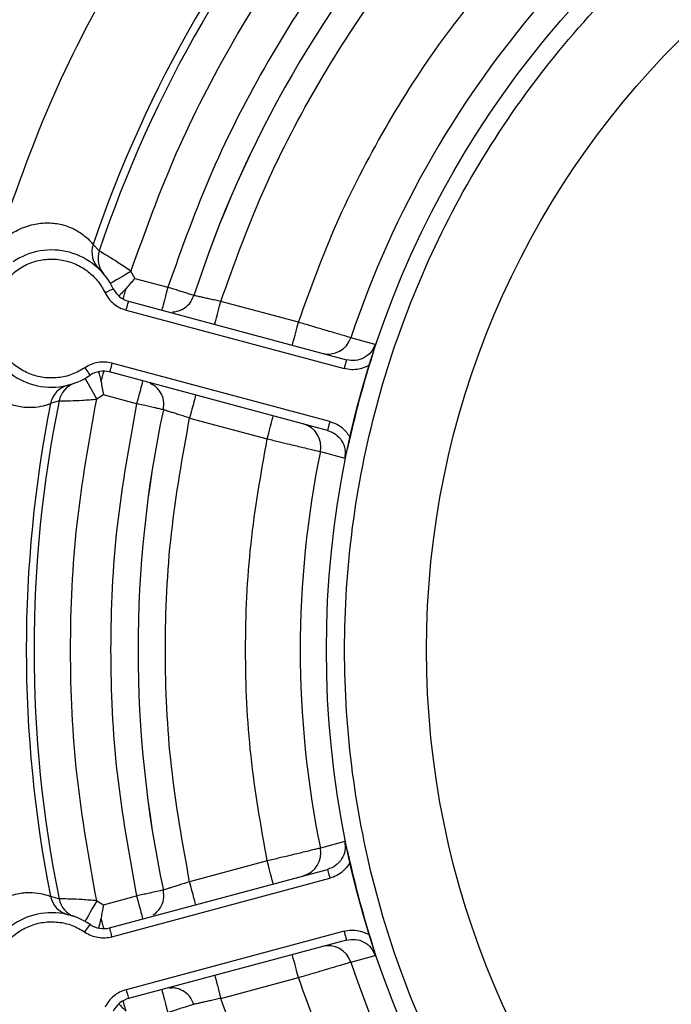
# Model space of a CAD drawing. Header units: inches. Extents: x 170 to 288, y 234 to 248.
# Tile 461 of 480: x 260.269 to 260.3158, y 244.639 to 244.7097. Entities that reach past the tile are written whole.
import ezdxf

# ---------------------------------------------------------------- set-up
doc = ezdxf.new("R2010")
doc.units = ezdxf.units.IN
doc.header["$LTSCALE"] = 0.25
doc.header["$MEASUREMENT"] = 0
doc.layers.add('ANNOTATIONS', color=1, linetype='Continuous')
doc.layers.add('STANDARD Z GUIDE MOTOR RH', color=7, linetype='Continuous')
doc.styles.add('ARIAL', font='arial.ttf', dxfattribs={"height": 0.09375})
doc.dimstyles.new('STANDARD$0', dxfattribs={"dimtxt": 0.09375, "dimasz": 0.09375, "dimexe": 0.03125, "dimexo": 0.046875, "dimgap": 0.09, "dimtad": 0, "dimtih": 1, "dimtoh": 1, "dimdec": 4, "dimzin": 0, "dimdsep": 46, "dimtxsty": 'ARIAL', "dimcen": 0.09, "dimadec": 0, "dimazin": 0, "dimtfac": 1, "dimtdec": 4, "dimtofl": 0, "dimtmove": 0, "dimatfit": 1, "dimfxl": 1, "dimtolj": 1, "dimtzin": 0, "dimarcsym": 0})

# ---------------------------------------------------------------- blocks, each defined once
blk = doc.blocks.new('*D54')
at = {"layer": 'ANNOTATIONS', "color": 0, "lineweight": -2, "transparency": 16777216}
for p, q in [((260.8643552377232, 245.1923245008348), (261.4626251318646, 245.1923245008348)), ((261.4313751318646, 245.0985745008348), (261.4313751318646, 244.8065568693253)), ((261.4313751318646, 244.2375278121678), (261.4313751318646, 244.5295454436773)), ((259.7476886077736, 244.1437778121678), (261.4626251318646, 244.1437778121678))]:
    blk.add_line(p, q, dxfattribs=at)
at = {"layer": 'ANNOTATIONS', "color": 0, "transparency": 16777216}
for points in [[(261.4157501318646, 245.0985745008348), (261.4470001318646, 245.0985745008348), (261.4313751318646, 245.1923245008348)], [(261.4157501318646, 244.2375278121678), (261.4470001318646, 244.2375278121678), (261.4313751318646, 244.1437778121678)]]:
    blk.add_solid(points, dxfattribs=at)
at = {"layer": 'defpoints', "color": 0, "transparency": 16777216}
for p in [(260.8174802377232, 245.1923245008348), (261.4313751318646, 245.1923245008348), (259.7008136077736, 244.1437778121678)]:
    blk.add_point(p, dxfattribs=at)
at = {"layer": 'ANNOTATIONS', "color": 0, "transparency": 16777216, "insert": (261.4313751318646, 244.6680511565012), "char_height": 0.09375, "attachment_point": 5, "style": 'ARIAL'}
blk.add_mtext('\\A1;HEADROOM', dxfattribs=at)

msp = doc.modelspace()

# ---------------------------------------------------------------- linework, layer by layer
at = {"layer": 'STANDARD Z GUIDE MOTOR RH'}
for p, q in [((260.2742393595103, 244.6935404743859), (260.2746736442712, 244.6930724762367)), ((260.2745049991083, 244.6919303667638), (260.2744521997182, 244.6920203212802)), ((260.2745032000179, 244.691924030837), (260.2745045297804, 244.6919287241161)), ((260.2769516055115, 244.6916077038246), (260.277221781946, 244.6911052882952)), ((260.277221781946, 244.6911052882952), (260.2796028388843, 244.6904672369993)), ((260.2767802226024, 244.6894573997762), (260.2924254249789, 244.6852652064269)), ((260.2889779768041, 244.6879552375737), (260.2834074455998, 244.689447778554)), ((260.2766104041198, 244.6888235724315), (260.2922556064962, 244.6846314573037)), ((260.2944960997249, 244.6863689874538), (260.2927408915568, 244.686841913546)), ((260.2912366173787, 244.6808285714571), (260.2755914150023, 244.685020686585)), ((260.2910667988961, 244.6801947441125), (260.2754215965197, 244.6843868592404)), ((260.2736608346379, 244.6839273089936), (260.2744948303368, 244.6824389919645)), ((260.27212394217, 244.6833313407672), (260.2722146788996, 244.6833828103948)), ((260.2722150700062, 244.6833844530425), (260.2722162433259, 244.6833891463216)), ((260.2717897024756, 244.6823094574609), (260.2711795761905, 244.682121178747)), ((260.2749800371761, 244.6827389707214), (260.2744948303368, 244.6824389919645)), ((260.2773610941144, 244.6821009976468), (260.2749800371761, 244.6827389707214)), ((260.2811657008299, 244.6810815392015), (260.2867362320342, 244.6795889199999)), ((260.2905516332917, 244.6786715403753), (260.2923081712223, 244.6782036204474)), ((260.2923081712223, 244.650685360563), (260.2905516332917, 244.6502173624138)), ((260.2867362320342, 244.6493000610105), (260.2811657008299, 244.6478074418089)), ((260.2754215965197, 244.6445020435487), (260.2910667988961, 244.6486942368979)), ((260.2755914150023, 244.6438682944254), (260.2912366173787, 244.6480604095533)), ((260.2711795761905, 244.6467677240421), (260.2717897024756, 244.6465795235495)), ((260.2749800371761, 244.646150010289), (260.2773610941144, 244.6467879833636)), ((260.2744948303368, 244.6464499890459), (260.2749800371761, 244.646150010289)), ((260.2722146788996, 244.6455061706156), (260.27212394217, 244.6455576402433)), ((260.2722163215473, 244.6454997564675), (260.2722151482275, 244.6455044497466)), ((260.2922556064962, 244.6442575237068), (260.2766104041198, 244.6400654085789)), ((260.2924254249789, 244.6436236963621), (260.2767802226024, 244.6394315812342)), ((260.2927408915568, 244.6420469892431), (260.2944960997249, 244.6425199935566)), ((260.2834074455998, 244.6394411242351), (260.2889779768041, 244.6409337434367))]:
    msp.add_line(p, q, dxfattribs=at)
at = {"layer": 'STANDARD Z GUIDE MOTOR RH', "flags": 128}
for points in [[(260.2769516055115, 244.6916077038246), (260.2766654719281, 244.6914375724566), (260.2763904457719, 244.6912740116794), (260.2761369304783, 244.6911232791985), (260.2759147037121, 244.6909911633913), (260.2757322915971, 244.6908826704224), (260.2755968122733, 244.6908021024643), (260.2755133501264, 244.6907525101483), (260.2754851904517, 244.6907357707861)], [(260.2750951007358, 244.6900770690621), (260.2752103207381, 244.690132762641), (260.2753211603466, 244.6901863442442), (260.2754233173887, 244.6902357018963), (260.2755128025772, 244.6902790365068), (260.2755862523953, 244.6903145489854), (260.2756408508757, 244.6903409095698), (260.2756744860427, 244.6903571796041), (260.2756858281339, 244.6903626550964)], [(260.2763947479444, 244.6896130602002), (260.2764074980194, 244.6896605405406), (260.2764243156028, 244.6897232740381), (260.2764450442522, 244.6898007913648), (260.276469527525, 244.6898921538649), (260.276497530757, 244.6899966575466), (260.2765287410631, 244.6901130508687), (260.2765628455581, 244.6902403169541), (260.2765995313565, 244.6903772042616)], [(260.2796028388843, 244.6904672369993), (260.2795166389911, 244.6901457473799), (260.2794338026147, 244.6898366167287), (260.2793575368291, 244.6895517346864), (260.2792905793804, 244.6893020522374), (260.2792356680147, 244.6890971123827), (260.2791948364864, 244.6889448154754), (260.2791697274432, 244.6888510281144), (260.2791612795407, 244.6888193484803)], [(260.2766104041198, 244.6888235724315), (260.2766434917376, 244.6889472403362), (260.2766754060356, 244.6890661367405), (260.27670473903, 244.6891756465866), (260.2767304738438, 244.6892717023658), (260.2767515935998, 244.689350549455), (260.2767673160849, 244.6894091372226), (260.2767769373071, 244.6894451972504), (260.2767802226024, 244.6894573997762)], [(260.2829658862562, 244.687799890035), (260.28297441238, 244.687831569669), (260.2829995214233, 244.68792535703), (260.2830403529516, 244.6880776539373), (260.2830952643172, 244.6882825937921), (260.2831621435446, 244.688532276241), (260.2832384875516, 244.6888171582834), (260.283321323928, 244.6891262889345), (260.2834074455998, 244.689447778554)], [(260.2885364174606, 244.6863072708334), (260.288544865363, 244.6863389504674), (260.2885699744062, 244.6864327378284), (260.2886108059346, 244.6865850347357), (260.2886657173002, 244.6867899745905), (260.2887325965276, 244.6870396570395), (260.2888089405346, 244.6873246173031), (260.288891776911, 244.6876337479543), (260.2889779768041, 244.6879552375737)], [(260.2755914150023, 244.685020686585), (260.2755582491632, 244.6848970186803), (260.2755264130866, 244.684778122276), (260.2754970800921, 244.6846685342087), (260.2754713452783, 244.6845725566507), (260.2754502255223, 244.6844937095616), (260.2754345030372, 244.6844351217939), (260.275424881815, 244.6843990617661), (260.2754215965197, 244.6843868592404)], [(260.2924254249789, 244.6852652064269), (260.2924222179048, 244.6852530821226), (260.2924125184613, 244.6852170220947), (260.2923967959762, 244.6851584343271), (260.2923756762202, 244.6850795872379), (260.2923499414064, 244.6849835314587), (260.292320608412, 244.6848739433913), (260.2922887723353, 244.684755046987), (260.2922556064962, 244.6846314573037)], [(260.2736523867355, 244.6846927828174), (260.2737243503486, 244.6845869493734), (260.2737934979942, 244.6844851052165), (260.2738572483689, 244.6843912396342), (260.2739131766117, 244.6843090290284), (260.2739590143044, 244.6842415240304), (260.2739931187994, 244.6841913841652), (260.2740140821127, 244.6841604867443), (260.2740212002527, 244.684150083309)], [(260.2748051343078, 244.6836805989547), (260.2748418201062, 244.6838174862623), (260.2748759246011, 244.6839447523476), (260.2749071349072, 244.684061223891), (260.2749351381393, 244.6841656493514), (260.274959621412, 244.6842570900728), (260.2749803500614, 244.6843345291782), (260.2749971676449, 244.684397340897), (260.2750099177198, 244.6844447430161)], [(260.2778026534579, 244.6837488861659), (260.2777941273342, 244.6837172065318), (260.2777690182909, 244.6836234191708), (260.2777281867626, 244.6834712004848), (260.277673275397, 244.6832662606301), (260.2776063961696, 244.6830164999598), (260.2775300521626, 244.6827316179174), (260.2774472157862, 244.6824224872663), (260.2773610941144, 244.6821009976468)], [(260.2816072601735, 244.6827294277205), (260.2815988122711, 244.6826977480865), (260.2815737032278, 244.6826039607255), (260.2815328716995, 244.6824517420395), (260.2814779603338, 244.6822468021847), (260.2814110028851, 244.6819970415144), (260.2813347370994, 244.6817121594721), (260.281251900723, 244.6814030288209), (260.2811657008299, 244.6810815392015)], [(260.2867362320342, 244.6795889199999), (260.286822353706, 244.6799104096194), (260.2869051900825, 244.6802195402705), (260.2869815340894, 244.6805044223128), (260.2870484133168, 244.6807541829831), (260.2871033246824, 244.6809591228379), (260.2871441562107, 244.6811114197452), (260.287169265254, 244.6812051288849), (260.2871777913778, 244.6812368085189)], [(260.2912366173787, 244.6808285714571), (260.291203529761, 244.6807049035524), (260.2911716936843, 244.6805860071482), (260.2911422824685, 244.6804764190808), (260.2911165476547, 244.6803803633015), (260.2910954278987, 244.6803015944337), (260.2910797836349, 244.6802430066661), (260.2910700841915, 244.6802069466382), (260.2910667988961, 244.6801947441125)], [(260.2871777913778, 244.6476520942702), (260.287169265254, 244.6476837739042), (260.2871441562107, 244.6477775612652), (260.2871033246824, 244.6479298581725), (260.2870484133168, 244.6481347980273), (260.2869815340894, 244.6483844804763), (260.2869051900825, 244.6486694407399), (260.286822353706, 244.648978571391), (260.2867362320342, 244.6493000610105)], [(260.2910667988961, 244.6486942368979), (260.2910700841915, 244.6486820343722), (260.2910797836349, 244.6486459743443), (260.2910954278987, 244.6485873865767), (260.2911165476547, 244.6485085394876), (260.2911422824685, 244.6484124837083), (260.2911716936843, 244.6483029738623), (260.291203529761, 244.648184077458), (260.2912366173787, 244.6480604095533)], [(260.2816072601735, 244.6461595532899), (260.2815988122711, 244.6461911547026), (260.2815737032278, 244.6462849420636), (260.2815328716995, 244.6464372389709), (260.2814779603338, 244.6466421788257), (260.2814110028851, 244.646891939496), (260.2813347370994, 244.6471768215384), (260.281251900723, 244.6474859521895), (260.2811657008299, 244.6478074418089)], [(260.2773610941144, 244.6467879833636), (260.2774472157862, 244.6464664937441), (260.2775300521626, 244.646157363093), (260.2776063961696, 244.6458724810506), (260.277673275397, 244.6456227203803), (260.2777281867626, 244.6454177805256), (260.2777690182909, 244.6452654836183), (260.2777941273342, 244.6451717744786), (260.2778026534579, 244.6451400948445)], [(260.2744948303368, 244.6464499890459), (260.2743321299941, 244.6461596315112), (260.2741756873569, 244.6458804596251), (260.2740315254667, 244.6456231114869), (260.2739051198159, 244.6453975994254), (260.2738013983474, 244.6452125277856), (260.2737243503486, 244.6450750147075), (260.2736768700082, 244.6449903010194), (260.2736608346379, 244.6449616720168)], [(260.2736523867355, 244.644196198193), (260.2737243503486, 244.644302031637), (260.2737934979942, 244.6444038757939), (260.2738572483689, 244.6444976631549), (260.2739131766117, 244.6445799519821), (260.2739590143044, 244.64464745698), (260.2739931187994, 244.6446975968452), (260.2740140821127, 244.6447284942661), (260.2740212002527, 244.6447388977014)], [(260.2750099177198, 244.6444442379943), (260.2749971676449, 244.6444916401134), (260.2749803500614, 244.6445544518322), (260.274959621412, 244.6446318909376), (260.2749351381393, 244.644723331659), (260.2749071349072, 244.6448277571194), (260.2748759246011, 244.6449441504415), (260.2748418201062, 244.6450714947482), (260.2748051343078, 244.6452083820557)], [(260.2755914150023, 244.6438682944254), (260.2755582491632, 244.6439918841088), (260.2755264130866, 244.6441107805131), (260.2754970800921, 244.6442203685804), (260.2754713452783, 244.6443164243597), (260.2754502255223, 244.6443952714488), (260.2754345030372, 244.6444538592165), (260.275424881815, 244.6444899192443), (260.2754215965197, 244.6445020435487)], [(260.2922556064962, 244.6442575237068), (260.2922887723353, 244.6441338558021), (260.292320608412, 244.6440149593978), (260.2923499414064, 244.6439054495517), (260.2923756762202, 244.6438093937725), (260.2923967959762, 244.6437305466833), (260.2924125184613, 244.6436719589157), (260.2924222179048, 244.6436358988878), (260.2924254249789, 244.6436236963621)], [(260.2889779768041, 244.6409337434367), (260.288891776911, 244.6412552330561), (260.2888089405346, 244.6415643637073), (260.2887325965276, 244.6418492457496), (260.2886657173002, 244.6420990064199), (260.2886108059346, 244.6423039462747), (260.2885699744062, 244.642456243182), (260.288544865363, 244.6425499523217), (260.2885364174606, 244.6425816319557)], [(260.2829658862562, 244.6410890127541), (260.28297441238, 244.6410574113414), (260.2829995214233, 244.6409636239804), (260.2830403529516, 244.6408113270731), (260.2830952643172, 244.6406063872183), (260.2831621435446, 244.6403567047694), (260.2832384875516, 244.6400717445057), (260.283321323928, 244.6397626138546), (260.2834074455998, 244.6394411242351)], [(260.2766104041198, 244.6400654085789), (260.2766434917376, 244.6399417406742), (260.2766754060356, 244.6398228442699), (260.27670473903, 244.6397132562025), (260.2767304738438, 244.6396172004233), (260.2767515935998, 244.6395384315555), (260.2767673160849, 244.6394798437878), (260.2767769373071, 244.63944378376), (260.2767802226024, 244.6394315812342)], [(260.2791612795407, 244.6400696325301), (260.2791697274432, 244.6400379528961), (260.2791948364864, 244.639944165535), (260.2792356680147, 244.6397918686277), (260.2792905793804, 244.639586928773), (260.2793575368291, 244.639337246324), (260.2794338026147, 244.6390522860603), (260.2795166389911, 244.6387431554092), (260.2796028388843, 244.6384216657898)], [(260.2765995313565, 244.6385116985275), (260.2765628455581, 244.638648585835), (260.2765287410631, 244.6387759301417), (260.276497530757, 244.6388923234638), (260.276469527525, 244.6389967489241), (260.2764450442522, 244.6390881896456), (260.2764243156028, 244.639165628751), (260.2764074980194, 244.6392284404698), (260.2763947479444, 244.6392758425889)]]:
    msp.add_lwpolyline(points, dxfattribs=at)
at = {"layer": 'STANDARD Z GUIDE MOTOR RH'}
for radius in [0.06900244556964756, 0.06181102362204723]:
    msp.add_circle((260.3599886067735, 244.6644444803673), radius, dxfattribs=at)
for centre, radius, start, end in [((260.3599886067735, 244.6644444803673), 0.1115485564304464, 109.7499227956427, 250.2500886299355), ((260.3599886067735, 244.6644444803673), 0.1049868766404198, 136.0743588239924, 163.9256411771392), ((260.3599886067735, 244.6644444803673), 0.09055118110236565, 138.7428558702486, 161.2571441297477), ((260.3599886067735, 244.6644444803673), 0.08999005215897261, 138.5494945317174, 161.4505054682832), ((260.3599886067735, 244.6644444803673), 0.08252803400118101, 137.9482500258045, 162.0519639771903), ((260.3599886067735, 244.6644444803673), 0.08252624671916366, 137.9471520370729, 162.0528479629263), ((260.3599886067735, 244.6644444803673), 0.0708795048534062, 138.4208054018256, 161.5791945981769), ((260.2758530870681, 244.6929914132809), 0.001704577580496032, 161.2094366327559, 226.0530739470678), ((260.2712552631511, 244.6882205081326), 0.004921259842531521, 25.80338658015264, 124.1966134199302), ((260.2762887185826, 244.692528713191), 0.001704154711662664, 161.3926554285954, 220.5564679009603), ((260.277221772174, 244.6911052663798), 0.001706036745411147, 205.803386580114, 255.0000000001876), ((260.2911245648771, 244.6873762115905), 0.001702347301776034, 255.1014763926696, 341.708017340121), ((260.2712552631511, 244.6882205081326), 0.004921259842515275, 205.8033865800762, 304.1966134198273), ((260.3599886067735, 244.6644444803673), 0.06901245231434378, 162.7804080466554, 167.2195919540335), ((260.2749800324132, 244.6827389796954), 0.001706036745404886, 74.99999999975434, 124.1966134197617), ((260.2734604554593, 244.6819726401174), 0.001704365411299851, 109.4469576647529, 168.602160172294), ((260.2728516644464, 244.6817897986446), 0.001704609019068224, 103.9495571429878, 168.7901837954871), ((260.3599886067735, 244.6644444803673), 0.09055118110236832, 168.7428558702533, 191.2571441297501), ((260.3599886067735, 244.6644444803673), 0.0899900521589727, 168.5494945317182, 191.4505054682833), ((260.3599886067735, 244.6644444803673), 0.08252803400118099, 167.9465202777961, 192.0530500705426), ((260.3599886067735, 244.6644444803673), 0.08252624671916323, 167.9471520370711, 192.0528479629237), ((260.2888845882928, 244.6790169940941), 0.001702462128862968, 348.2925752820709, 74.89426520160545), ((260.3599886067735, 244.6644444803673), 0.07087950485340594, 168.4208054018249, 191.5791945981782), ((260.2888847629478, 244.6498718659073), 0.001702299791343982, 285.1011208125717, 11.71002773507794), ((260.3599886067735, 244.6644444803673), 0.06901245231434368, 192.7804080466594, 197.2195919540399), ((260.2728517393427, 244.6470991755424), 0.001704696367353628, 191.2116807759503, 256.0485782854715), ((260.2734601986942, 244.6469161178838), 0.001704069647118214, 191.3921955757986, 250.5586865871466), ((260.2712552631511, 244.6406684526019), 0.004921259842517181, 55.80338658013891, 154.1966134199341), ((260.2749800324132, 244.6461499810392), 0.001706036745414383, 235.8033865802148, 285.0000000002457), ((260.2911245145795, 244.6415127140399), 0.001702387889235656, 18.29072144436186, 104.8964084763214), ((260.3599886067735, 244.6644444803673), 0.0708795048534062, 198.4208054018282, 221.5791945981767), ((260.277221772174, 244.6377836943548), 0.001706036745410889, 104.9999999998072, 154.1966134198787)]:
    msp.add_arc(centre, radius, start, end, dxfattribs=at)
for points, knots in [([(260.2494247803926, 244.6729746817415), (260.2497941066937, 244.6764926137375), (260.2505329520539, 244.6835303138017), (260.2529134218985, 244.6938902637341), (260.256201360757, 244.7039861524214), (260.2604567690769, 244.7137193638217), (260.2656178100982, 244.7230022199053), (260.2716440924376, 244.7317487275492), (260.2784767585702, 244.7398809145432), (260.2860560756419, 244.7473214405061), (260.2943101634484, 244.7540083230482), (260.3031706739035, 244.7598586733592), (260.3125267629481, 244.764904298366), (260.319115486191, 244.7674851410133), (260.3224089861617, 244.7687752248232)], [0, 0, 0, 0, 0.08332086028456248, 0.1666852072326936, 0.2500002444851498, 0.3333199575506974, 0.4166849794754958, 0.5000003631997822, 0.5833196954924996, 0.666685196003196, 0.7500001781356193, 0.8333199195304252, 0.9166817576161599, 1, 1, 1, 1]), ([(260.2839600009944, 244.734348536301), (260.2814858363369, 244.7314816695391), (260.2765375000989, 244.7257479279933), (260.270389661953, 244.7161744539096), (260.2651727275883, 244.7060635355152), (260.2626813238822, 244.6989112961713), (260.2614356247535, 244.6953351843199)], [0, 0, 0, 0, 0.2499998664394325, 0.5000004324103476, 0.7500007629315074, 1, 1, 1, 1]), ([(260.3599886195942, 244.5967494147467), (260.3570357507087, 244.5968608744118), (260.3511270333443, 244.5970839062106), (260.3424172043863, 244.5988821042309), (260.3340087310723, 244.6017203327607), (260.3260436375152, 244.6056514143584), (260.318659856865, 244.6105839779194), (260.3119842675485, 244.6164404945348), (260.30612804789, 244.6231160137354), (260.3011944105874, 244.6304999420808), (260.2972679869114, 244.6384650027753), (260.2944122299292, 244.6468735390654), (260.2926798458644, 244.6555833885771), (260.2921003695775, 244.6644447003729), (260.2926798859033, 244.6733060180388), (260.2944123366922, 244.6820158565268), (260.2972681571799, 244.6904243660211), (260.301194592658, 244.6983894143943), (260.3061283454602, 244.7057732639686), (260.3119845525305, 244.7124487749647), (260.3186601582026, 244.7183052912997), (260.3260439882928, 244.7232377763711), (260.3340091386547, 244.7271686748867), (260.3424174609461, 244.7300070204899), (260.3511273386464, 244.7318050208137), (260.357035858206, 244.7320280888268), (260.3599886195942, 244.7321395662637)], [0, 0, 0, 0, 0.04165385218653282, 0.08334973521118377, 0.1249999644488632, 0.1666533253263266, 0.2083498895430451, 0.2500000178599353, 0.2916530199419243, 0.3333499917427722, 0.3750000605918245, 0.4166533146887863, 0.4583498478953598, 0.5000000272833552, 0.5416531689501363, 0.5833497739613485, 0.6250000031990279, 0.666653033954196, 0.7083499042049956, 0.7500000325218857, 0.7916530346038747, 0.833349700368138, 0.8749999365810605, 0.9166529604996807, 0.9583476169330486, 1, 1, 1, 1]), ([(260.2883283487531, 244.7299801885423), (260.2860363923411, 244.7273121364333), (260.2814524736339, 244.7219760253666), (260.2757474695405, 244.7130811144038), (260.2708967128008, 244.7036929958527), (260.2685674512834, 244.6970551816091), (260.2674028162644, 244.6937362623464)], [0, 0, 0, 0, 0.2500001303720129, 0.500000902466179, 0.7499995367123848, 1, 1, 1, 1]), ([(260.2769516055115, 244.6916077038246), (260.2779761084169, 244.6944511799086), (260.2800251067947, 244.7001381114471), (260.2842097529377, 244.7081954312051), (260.2890952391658, 244.7158481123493), (260.2929957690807, 244.7204660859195), (260.2949460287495, 244.7227750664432)], [0, 0, 0, 0, 0.2500005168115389, 0.4999992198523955, 0.7500002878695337, 0.9999999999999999, 0.9999999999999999, 0.9999999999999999, 0.9999999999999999]), ([(260.2972593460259, 244.7210491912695), (260.2953393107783, 244.7187880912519), (260.2914992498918, 244.7142659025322), (260.2866991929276, 244.7067581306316), (260.2825972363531, 244.6988473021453), (260.2806009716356, 244.6932605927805), (260.2796028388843, 244.6904672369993)], [0, 0, 0, 0, 0.2500004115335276, 0.4999995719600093, 0.7499996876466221, 1, 1, 1, 1]), ([(260.2834074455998, 244.689447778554), (260.2843534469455, 244.6920773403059), (260.2862454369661, 244.6973364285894), (260.2901137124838, 244.7047867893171), (260.2946317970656, 244.7118619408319), (260.2982402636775, 244.7161300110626), (260.3000444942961, 244.7182640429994)], [0, 0, 0, 0, 0.2500020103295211, 0.500000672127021, 0.7500007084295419, 1, 1, 1, 1]), ([(260.2889779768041, 244.6879552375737), (260.2898468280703, 244.6903453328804), (260.2915844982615, 244.6951254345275), (260.2951127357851, 244.7019004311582), (260.299215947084, 244.7083436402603), (260.3024868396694, 244.7122385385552), (260.3041224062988, 244.7141861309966)], [0, 0, 0, 0, 0.2500044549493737, 0.4999996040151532, 0.7499814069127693, 1, 1, 1, 1]), ([(260.2675045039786, 244.6937102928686), (260.2678847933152, 244.6939958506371), (260.2685959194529, 244.6945298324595), (260.2697824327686, 244.6949725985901), (260.2708971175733, 244.6951242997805), (260.2719439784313, 244.6950152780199), (260.272896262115, 244.6946653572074), (260.2736441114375, 244.6941638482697), (260.2741214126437, 244.693683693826), (260.2742012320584, 244.6935867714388), (260.2742393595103, 244.6935404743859)], [0, 0, 0, 0, 0.1297503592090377, 0.2426280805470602, 0.346244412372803, 0.4520735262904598, 0.5714798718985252, 0.7135950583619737, 0.8631925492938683, 1, 1, 1, 1]), ([(260.2769516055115, 244.6916077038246), (260.2766631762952, 244.6918058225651), (260.276086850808, 244.6922016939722), (260.2753399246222, 244.6926719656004), (260.2748043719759, 244.6929956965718), (260.2747174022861, 244.6930467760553), (260.2746736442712, 244.6930724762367)], [0, 0, 0, 0, 0.2555926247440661, 0.5107129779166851, 0.7538196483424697, 0.9999999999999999, 0.9999999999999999, 0.9999999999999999, 0.9999999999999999]), ([(260.2681100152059, 244.6911012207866), (260.2683620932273, 244.6913402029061), (260.2688662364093, 244.6918181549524), (260.2698135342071, 244.6922766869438), (260.2708327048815, 244.692507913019), (260.2718801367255, 244.6924821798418), (260.2728908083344, 244.6922060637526), (260.2738007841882, 244.691692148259), (260.2745764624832, 244.6909808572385), (260.2749222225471, 244.6903783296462), (260.2750951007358, 244.6900770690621)], [0, 0, 0, 0, 0.1250024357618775, 0.2499984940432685, 0.3750050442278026, 0.5000042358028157, 0.6249987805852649, 0.7500005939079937, 0.8750016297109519, 1, 1, 1, 1]), ([(260.277221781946, 244.6911052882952), (260.2771143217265, 244.6909764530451), (260.2769006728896, 244.6907203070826), (260.2766995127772, 244.6904911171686), (260.2765995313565, 244.6903772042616)], [0, 0, 0, 0, 0.5029759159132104, 1, 1, 1, 1]), ([(260.2750951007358, 244.6900770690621), (260.2751779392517, 244.6899290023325), (260.2753434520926, 244.6896331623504), (260.2757063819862, 244.6892731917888), (260.2761279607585, 244.6889843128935), (260.2764495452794, 244.6888771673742), (260.2766104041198, 244.6888235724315)], [0, 0, 0, 0, 0.2502566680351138, 0.5000173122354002, 0.7499051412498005, 1, 1, 1, 1]), ([(260.2765995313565, 244.6903772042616), (260.2764796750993, 244.6902498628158), (260.276271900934, 244.6900291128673), (260.2761367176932, 244.6898948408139), (260.2760795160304, 244.6898380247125)], [0, 0, 0, 0, 0.5768583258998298, 1, 1, 1, 1]), ([(260.2814779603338, 244.6898740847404), (260.2814429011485, 244.6898852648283), (260.2813707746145, 244.6899082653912), (260.280957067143, 244.6900387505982), (260.2804784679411, 244.6901908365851), (260.2800253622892, 244.6903338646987), (260.279749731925, 244.6904208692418), (260.2796028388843, 244.6904672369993)], [0, 0, 0, 0, 0.2426522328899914, 0.4992034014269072, 0.7111101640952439, 0.8460405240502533, 0.9999999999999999, 0.9999999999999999, 0.9999999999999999, 0.9999999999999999]), ([(260.27994724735, 244.6887038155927), (260.279962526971, 244.6887021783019), (260.2800994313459, 244.6886875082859), (260.2803491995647, 244.6887615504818), (260.280756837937, 244.6889223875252), (260.2812029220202, 244.6892720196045), (260.2813836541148, 244.6896676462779), (260.2814779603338, 244.6898740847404)], [0, 0, 0, 0, 0.02254620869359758, 0.2020125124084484, 0.3688044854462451, 0.6706414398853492, 1, 1, 1, 1]), ([(260.2834074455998, 244.689447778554), (260.2832776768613, 244.689476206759), (260.2830182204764, 244.6895330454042), (260.2826445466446, 244.689615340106), (260.2823020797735, 244.6896909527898), (260.2820041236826, 244.6897571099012), (260.2817626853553, 244.6898106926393), (260.281589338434, 244.6898493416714), (260.2814841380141, 244.6898726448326), (260.2814800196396, 244.6898736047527), (260.2814779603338, 244.6898740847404)], [0, 0, 0, 0, 0.1252147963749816, 0.2503513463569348, 0.3754865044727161, 0.5005059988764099, 0.625464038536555, 0.7503014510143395, 0.8751435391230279, 1, 1, 1, 1]), ([(260.2927408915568, 244.686841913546), (260.2926546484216, 244.6868675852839), (260.2924761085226, 244.6869207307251), (260.291648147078, 244.6871656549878), (260.2907126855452, 244.6874434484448), (260.2898268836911, 244.6877048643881), (260.2892749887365, 244.687867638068), (260.2889779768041, 244.6879552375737)], [0, 0, 0, 0, 0.2410698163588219, 0.4990609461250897, 0.7039620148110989, 0.8406819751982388, 1, 1, 1, 1]), ([(260.2736523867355, 244.6846927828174), (260.2733520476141, 244.6845183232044), (260.2727513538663, 244.6841693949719), (260.2717239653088, 244.6839412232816), (260.2706789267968, 244.6839510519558), (260.2696655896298, 244.6842173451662), (260.2687456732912, 244.6847188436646), (260.2679786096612, 244.6854286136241), (260.2673875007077, 244.6862993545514), (260.2671898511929, 244.6869653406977), (260.2670910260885, 244.6872983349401)], [0, 0, 0, 0, 0.1249957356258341, 0.2499979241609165, 0.3749998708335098, 0.4999982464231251, 0.6250005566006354, 0.7499994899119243, 0.8749993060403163, 1, 1, 1, 1]), ([(260.2944960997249, 244.6863689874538), (260.2944049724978, 244.6861723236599), (260.2942226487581, 244.6857788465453), (260.2936976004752, 244.6853746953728), (260.2930689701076, 244.685165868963), (260.2926399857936, 244.6852320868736), (260.2924254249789, 244.6852652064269)], [0, 0, 0, 0, 0.2496720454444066, 0.4995339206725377, 0.7496868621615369, 1, 1, 1, 1]), ([(260.2944960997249, 244.6863689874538), (260.2944126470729, 244.6860610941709), (260.2942863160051, 244.6855950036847), (260.2941244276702, 244.6850571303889), (260.2940694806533, 244.6848745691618)], [0, 0, 0, 0, 0.6605869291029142, 0.9999999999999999, 0.9999999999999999, 0.9999999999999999, 0.9999999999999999]), ([(260.2652621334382, 244.6853416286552), (260.2654486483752, 244.6849041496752), (260.2657974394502, 244.6840860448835), (260.2666048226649, 244.6831084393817), (260.267493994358, 244.6824189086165), (260.2684556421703, 244.6819918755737), (260.2694539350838, 244.6818184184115), (260.2703523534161, 244.6818790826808), (260.2710058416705, 244.6820561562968), (260.2711234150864, 244.6821001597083), (260.2711795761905, 244.682121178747)], [0, 0, 0, 0, 0.1297459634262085, 0.2426306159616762, 0.3466765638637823, 0.452087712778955, 0.5714889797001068, 0.7135993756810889, 0.8631954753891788, 1, 1, 1, 1]), ([(260.2755914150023, 244.685020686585), (260.2754251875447, 244.6850547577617), (260.2750931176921, 244.6851228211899), (260.2745834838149, 244.6850831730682), (260.2740893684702, 244.6849528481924), (260.2737980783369, 244.6847794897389), (260.2736523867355, 244.6846927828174)], [0, 0, 0, 0, 0.2502855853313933, 0.4999913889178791, 0.7499158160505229, 1, 1, 1, 1]), ([(260.2940694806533, 244.6848745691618), (260.2938249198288, 244.6847623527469), (260.2934169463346, 244.6845751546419), (260.2927829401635, 244.6845265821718), (260.2924315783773, 244.6845964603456), (260.2922556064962, 244.6846314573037)], [0, 0, 0, 0, 0.4276074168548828, 0.7133296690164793, 1, 1, 1, 1]), ([(260.2746244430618, 244.6844075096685), (260.2746532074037, 244.6843029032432), (260.2747055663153, 244.6841124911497), (260.2747742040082, 244.6838147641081), (260.2748051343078, 244.6836805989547)], [0, 0, 0, 0, 0.5493686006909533, 1, 1, 1, 1]), ([(260.2748051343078, 244.6836805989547), (260.2748347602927, 244.6835319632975), (260.2748943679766, 244.683232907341), (260.2749513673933, 244.6829042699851), (260.2749800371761, 244.6827389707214)], [0, 0, 0, 0, 0.4970162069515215, 1, 1, 1, 1]), ([(260.2792815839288, 244.6816771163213), (260.2793032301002, 244.6819032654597), (260.2793447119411, 244.6823366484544), (260.2791314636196, 244.6828613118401), (260.2788647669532, 244.6832054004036), (260.2786215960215, 244.6834352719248), (260.278422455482, 244.6835149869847), (260.2783313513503, 244.6835514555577)], [0, 0, 0, 0, 0.2959808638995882, 0.5672056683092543, 0.7188008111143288, 0.871355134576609, 0.9999999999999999, 0.9999999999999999, 0.9999999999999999, 0.9999999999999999]), ([(260.2717897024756, 244.6823094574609), (260.2718404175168, 244.6823098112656), (260.2719412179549, 244.6823105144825), (260.2725670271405, 244.6823230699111), (260.2734489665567, 244.6823569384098), (260.2741459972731, 244.6824116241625), (260.2744948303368, 244.6824389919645)], [0, 0, 0, 0, 0.2461782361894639, 0.4893000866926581, 0.7444172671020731, 1, 1, 1, 1]), ([(260.2744948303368, 244.6464499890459), (260.273960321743, 244.6494247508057), (260.2728913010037, 244.6553742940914), (260.2724868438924, 244.6644444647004), (260.2728913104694, 244.6735146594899), (260.2739603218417, 244.6794642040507), (260.2744948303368, 244.6824389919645)], [0, 0, 0, 0, 0.2499991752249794, 0.5000000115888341, 0.7499986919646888, 1, 1, 1, 1]), ([(260.2773610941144, 244.6821009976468), (260.2768288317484, 244.6791827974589), (260.2757643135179, 244.6733464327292), (260.2753613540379, 244.6644444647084), (260.2757643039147, 244.6555425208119), (260.276828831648, 244.6497061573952), (260.2773610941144, 244.6467879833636)], [0, 0, 0, 0, 0.2500015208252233, 0.4999999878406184, 0.7500006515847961, 1, 1, 1, 1]), ([(260.2792815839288, 244.6816771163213), (260.2792634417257, 244.6816812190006), (260.2792197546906, 244.6816910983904), (260.278975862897, 244.6817454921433), (260.2786340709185, 244.6818208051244), (260.2782700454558, 244.6819008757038), (260.2778348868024, 244.6819965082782), (260.277519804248, 244.6820659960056), (260.2773610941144, 244.6821009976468)], [0, 0, 0, 0, 0.1613004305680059, 0.388416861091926, 0.5267279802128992, 0.6780974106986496, 0.837854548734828, 1, 1, 1, 1]), ([(260.2811657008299, 244.6810815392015), (260.2810391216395, 244.6811218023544), (260.2807860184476, 244.6812023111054), (260.2804212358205, 244.6813178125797), (260.2800868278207, 244.6814236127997), (260.27979576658, 244.6815154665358), (260.2795599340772, 244.6815895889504), (260.2793904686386, 244.681642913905), (260.2792876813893, 244.6816752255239), (260.2792836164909, 244.6816764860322), (260.2792815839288, 244.6816771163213)], [0, 0, 0, 0, 0.1251998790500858, 0.2503451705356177, 0.3754953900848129, 0.5005104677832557, 0.6254537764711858, 0.7502968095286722, 0.8751414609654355, 1, 1, 1, 1]), ([(260.2811657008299, 244.6478074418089), (260.2806701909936, 244.6505576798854), (260.2796791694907, 244.6560581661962), (260.2793040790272, 244.6644444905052), (260.2796791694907, 244.6728308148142), (260.2806701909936, 244.678331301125), (260.2811657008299, 244.6810815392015)], [0, 0, 0, 0, 0.2499995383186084, 0.5, 0.7500004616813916, 0.9999999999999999, 0.9999999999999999, 0.9999999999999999, 0.9999999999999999]), ([(260.2912366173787, 244.6808285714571), (260.2914063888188, 244.6807708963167), (260.2917455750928, 244.6806556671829), (260.292270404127, 244.6802967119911), (260.2925302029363, 244.6799305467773), (260.2926859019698, 244.6797111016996)], [0, 0, 0, 0, 0.2864977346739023, 0.5723936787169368, 1, 1, 1, 1]), ([(260.2910667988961, 244.6801947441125), (260.2912692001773, 244.6801161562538), (260.2916738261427, 244.6799590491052), (260.292113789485, 244.6794638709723), (260.2923664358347, 244.6788513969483), (260.2923275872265, 244.6784194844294), (260.2923081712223, 244.6782036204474)], [0, 0, 0, 0, 0.2503416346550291, 0.5004648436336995, 0.750339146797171, 1, 1, 1, 1]), ([(260.2867362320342, 244.6493000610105), (260.2862936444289, 244.6518043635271), (260.2854084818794, 244.6568128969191), (260.2850763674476, 244.6644443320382), (260.285408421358, 244.6720759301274), (260.2862936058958, 244.6770844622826), (260.2867362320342, 244.6795889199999)], [0, 0, 0, 0, 0.250003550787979, 0.4999999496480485, 0.749980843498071, 1, 1, 1, 1]), ([(260.2867362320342, 244.6795889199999), (260.287037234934, 244.6795162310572), (260.2875965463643, 244.6793811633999), (260.2884944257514, 244.6791648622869), (260.2894434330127, 244.6789375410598), (260.2902829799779, 244.678735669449), (260.290464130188, 244.6786924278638), (260.2905516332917, 244.6786715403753)], [0, 0, 0, 0, 0.1593151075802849, 0.2960328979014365, 0.5009384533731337, 0.758932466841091, 1, 1, 1, 1]), ([(260.2926859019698, 244.6797111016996), (260.2926422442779, 244.6795255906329), (260.2925135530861, 244.6789787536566), (260.2923898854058, 244.6785120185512), (260.2923081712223, 244.6782036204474)], [0, 0, 0, 0, 0.339243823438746, 1, 1, 1, 1]), ([(260.3224089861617, 244.5601137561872), (260.3191153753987, 244.5614038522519), (260.3125264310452, 244.5639847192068), (260.3031704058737, 244.5690304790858), (260.2943098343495, 244.5748809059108), (260.2860557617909, 244.5815677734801), (260.2784764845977, 244.5890083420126), (260.2716438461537, 244.5971405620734), (260.265617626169, 244.6058871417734), (260.2604565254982, 244.6151699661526), (260.2562012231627, 244.6249032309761), (260.252913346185, 244.6349990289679), (260.250532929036, 244.6453589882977), (260.2497940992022, 244.6523964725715), (260.2494247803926, 244.6559142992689)], [0, 0, 0, 0, 0.083320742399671, 0.1666850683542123, 0.2499998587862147, 0.3333196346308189, 0.4166846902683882, 0.4999996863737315, 0.5833200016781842, 0.666685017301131, 0.7499997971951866, 0.8333198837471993, 0.9166816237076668, 1, 1, 1, 1]), ([(260.2923081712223, 244.650685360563), (260.2923275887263, 244.6504694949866), (260.2923664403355, 244.6500375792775), (260.2921137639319, 244.6494251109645), (260.2916738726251, 244.6489298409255), (260.291269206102, 244.6487727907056), (260.2910667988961, 244.6486942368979)], [0, 0, 0, 0, 0.2496585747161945, 0.4995305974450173, 0.7496738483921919, 1, 1, 1, 1]), ([(260.2923081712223, 244.650685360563), (260.2923898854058, 244.6503769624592), (260.2925135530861, 244.6499102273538), (260.2926422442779, 244.6493633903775), (260.2926859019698, 244.6491778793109)], [0, 0, 0, 0, 0.6607561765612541, 1, 1, 1, 1]), ([(260.2905516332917, 244.6502173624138), (260.2904641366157, 244.650196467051), (260.2902829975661, 244.6501532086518), (260.2894433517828, 244.6499514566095), (260.2884944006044, 244.6497241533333), (260.2875965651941, 244.6495076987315), (260.2870372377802, 244.6493727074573), (260.2867362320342, 244.6493000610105)], [0, 0, 0, 0, 0.2410687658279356, 0.4990700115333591, 0.7039657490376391, 0.8406872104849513, 1, 1, 1, 1]), ([(260.2926859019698, 244.6491778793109), (260.2925301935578, 244.6489584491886), (260.2922704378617, 244.648592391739), (260.2917457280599, 244.6482332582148), (260.2914065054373, 244.6481180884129), (260.2912366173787, 244.6480604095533)], [0, 0, 0, 0, 0.427602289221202, 0.7133341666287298, 1, 1, 1, 1]), ([(260.2811657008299, 244.6478074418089), (260.2810391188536, 244.6477671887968), (260.2807860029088, 244.6476866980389), (260.2804212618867, 244.6475710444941), (260.2800868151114, 244.6474653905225), (260.279795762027, 244.6473735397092), (260.2795599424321, 244.6472992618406), (260.2793904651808, 244.6472461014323), (260.2792876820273, 244.6472137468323), (260.2792836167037, 244.6472124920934), (260.2792815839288, 244.6472118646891)], [0, 0, 0, 0, 0.1251996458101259, 0.2503518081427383, 0.3754952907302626, 0.5005101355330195, 0.6254577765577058, 0.7502972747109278, 0.8751416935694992, 1, 1, 1, 1]), ([(260.2652621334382, 244.6435473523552), (260.2654486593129, 244.6439848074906), (260.2657974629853, 244.6448028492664), (260.2666037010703, 244.6457795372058), (260.2674932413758, 244.6464682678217), (260.2684543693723, 244.6468972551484), (260.2694539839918, 244.6470704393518), (260.2703523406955, 244.6470099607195), (260.2710058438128, 244.6468327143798), (260.2711234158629, 244.6467887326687), (260.2711795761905, 244.6467677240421)], [0, 0, 0, 0, 0.1297479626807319, 0.242628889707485, 0.3462509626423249, 0.4520786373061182, 0.5714817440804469, 0.7135943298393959, 0.863193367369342, 1, 1, 1, 1]), ([(260.2792815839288, 244.6472118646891), (260.2792456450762, 244.6472039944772), (260.2791717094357, 244.6471878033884), (260.2787482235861, 244.6470939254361), (260.2782576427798, 244.6469864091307), (260.2777936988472, 244.6468837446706), (260.2775114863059, 244.6468212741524), (260.2773610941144, 244.6467879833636)], [0, 0, 0, 0, 0.2426473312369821, 0.4991891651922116, 0.7111048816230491, 0.8460466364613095, 1, 1, 1, 1]), ([(260.2785410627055, 244.6454329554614), (260.2785551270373, 244.6454391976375), (260.2786809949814, 244.6454950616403), (260.2788603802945, 244.64568390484), (260.2791330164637, 244.6460270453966), (260.2793443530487, 244.6465529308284), (260.2793031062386, 244.6469859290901), (260.2792815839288, 244.6472118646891)], [0, 0, 0, 0, 0.02257518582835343, 0.2020353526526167, 0.3688062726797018, 0.6706473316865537, 1, 1, 1, 1]), ([(260.2744948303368, 244.6464499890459), (260.2741459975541, 244.6464773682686), (260.2734489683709, 244.6465320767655), (260.2725670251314, 244.6465657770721), (260.2719412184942, 244.6465784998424), (260.2718404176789, 244.6465791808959), (260.2717897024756, 244.6465795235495)], [0, 0, 0, 0, 0.2555828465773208, 0.5106994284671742, 0.7538216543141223, 1, 1, 1, 1]), ([(260.2749800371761, 244.646150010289), (260.2749513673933, 244.6459847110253), (260.2748943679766, 244.6456560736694), (260.2748347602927, 244.6453570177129), (260.2748051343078, 244.6452083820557)], [0, 0, 0, 0, 0.5029837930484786, 1, 1, 1, 1]), ([(260.2670910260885, 244.641590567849), (260.267189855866, 244.6419235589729), (260.2673875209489, 244.6425895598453), (260.2679785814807, 244.6434603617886), (260.2687456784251, 244.6441701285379), (260.2696655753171, 244.6446716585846), (260.2706789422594, 244.6449378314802), (260.2717239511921, 244.6449476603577), (260.2727513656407, 244.6447196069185), (260.2733520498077, 244.6443706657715), (260.2736523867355, 244.644196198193)], [0, 0, 0, 0, 0.1250002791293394, 0.2500075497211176, 0.3750060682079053, 0.5000079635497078, 0.6250035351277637, 0.7500050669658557, 0.8750046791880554, 1, 1, 1, 1]), ([(260.2748051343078, 244.6452083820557), (260.2747650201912, 244.6450381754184), (260.2746954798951, 244.6447431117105), (260.2746455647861, 244.6445592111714), (260.2746244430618, 244.6444813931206)], [0, 0, 0, 0, 0.5768470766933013, 1, 1, 1, 1]), ([(260.2736523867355, 244.644196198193), (260.2737981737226, 244.6441093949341), (260.2740894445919, 244.6439359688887), (260.2745837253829, 244.6438056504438), (260.2750932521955, 244.6437662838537), (260.2754253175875, 244.6438342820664), (260.2755914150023, 244.6438682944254)], [0, 0, 0, 0, 0.2502719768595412, 0.5000236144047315, 0.7499143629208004, 1, 1, 1, 1]), ([(260.2922556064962, 244.6442575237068), (260.2924314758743, 244.6442924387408), (260.2927828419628, 244.6443621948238), (260.2934168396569, 244.6443138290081), (260.2938249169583, 244.6441266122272), (260.2940694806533, 244.6440144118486)], [0, 0, 0, 0, 0.2865009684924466, 0.5723948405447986, 1, 1, 1, 1]), ([(260.2940694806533, 244.6440144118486), (260.2941244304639, 244.6438318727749), (260.294286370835, 244.643293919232), (260.2944126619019, 244.6428278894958), (260.2944960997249, 244.6425199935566)], [0, 0, 0, 0, 0.3393212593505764, 1, 1, 1, 1]), ([(260.2924254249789, 244.6436236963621), (260.292639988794, 244.6436568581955), (260.2930689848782, 244.6437231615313), (260.2936975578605, 244.6435141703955), (260.2942226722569, 244.6431101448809), (260.2944049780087, 244.6427166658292), (260.2944960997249, 244.6425199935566)], [0, 0, 0, 0, 0.2503173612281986, 0.500481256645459, 0.7503260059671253, 1, 1, 1, 1]), ([(260.2889779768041, 244.6409337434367), (260.2892749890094, 244.641021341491), (260.2898268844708, 244.641184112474), (260.2907126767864, 244.6414455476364), (260.2916481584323, 244.6417232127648), (260.2924761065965, 244.6419681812), (260.2926546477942, 244.6420213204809), (260.2927408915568, 244.6420469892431)], [0, 0, 0, 0, 0.1593185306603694, 0.296038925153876, 0.500937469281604, 0.758929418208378, 1, 1, 1, 1]), ([(260.3041224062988, 244.6147027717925), (260.302486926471, 244.6166502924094), (260.2992160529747, 244.6205452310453), (260.2951128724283, 244.6269883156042), (260.291584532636, 244.633763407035), (260.2898468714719, 244.6385435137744), (260.2889779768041, 244.6409337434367)], [0, 0, 0, 0, 0.2500072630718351, 0.5000013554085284, 0.7499822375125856, 1, 1, 1, 1]), ([(260.2766104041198, 244.6400654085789), (260.2764494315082, 244.6400117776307), (260.2761278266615, 244.6399046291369), (260.275706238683, 244.6396155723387), (260.275343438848, 244.6392556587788), (260.2751779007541, 244.6389598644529), (260.2750951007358, 244.6388119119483)], [0, 0, 0, 0, 0.2502701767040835, 0.5000111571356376, 0.7499120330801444, 0.9999999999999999, 0.9999999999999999, 0.9999999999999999, 0.9999999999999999]), ([(260.2814779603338, 244.6390148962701), (260.2813836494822, 244.639221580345), (260.2812029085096, 244.6396176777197), (260.2807558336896, 244.6399652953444), (260.2803528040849, 244.6401300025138), (260.2800247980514, 244.6402078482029), (260.2798099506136, 244.6401767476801), (260.279710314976, 244.6401623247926)], [0, 0, 0, 0, 0.2949929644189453, 0.5653359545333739, 0.7163976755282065, 0.8684792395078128, 1, 1, 1, 1]), ([(260.2760795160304, 244.6390509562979), (260.2761567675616, 244.6389747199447), (260.2762973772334, 244.6388359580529), (260.2765056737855, 244.6386124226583), (260.2765995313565, 244.6385116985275)], [0, 0, 0, 0, 0.5494041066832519, 1, 1, 1, 1]), ([(260.2814779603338, 244.6390148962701), (260.2814601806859, 244.6390093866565), (260.2814173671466, 244.6389961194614), (260.2811790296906, 244.638921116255), (260.2808453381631, 244.6388156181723), (260.2804900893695, 244.6387028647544), (260.2800654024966, 244.6385681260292), (260.2797577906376, 244.6384707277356), (260.2796028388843, 244.6384216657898)], [0, 0, 0, 0, 0.1613022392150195, 0.3884171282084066, 0.5267240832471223, 0.6780884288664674, 0.8378451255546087, 0.9999999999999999, 0.9999999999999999, 0.9999999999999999, 0.9999999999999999]), ([(260.2834074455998, 244.6394411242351), (260.2832776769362, 244.6394126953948), (260.2830182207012, 244.6393558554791), (260.2826445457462, 244.6392735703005), (260.282302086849, 244.6391979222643), (260.2820041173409, 244.6391319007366), (260.2817626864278, 244.639078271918), (260.2815893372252, 244.6390396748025), (260.2814841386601, 244.6390162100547), (260.2814800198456, 244.6390153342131), (260.2814779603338, 244.6390148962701)], [0, 0, 0, 0, 0.1252151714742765, 0.250352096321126, 0.3754876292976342, 0.5005034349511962, 0.6254618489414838, 0.7502996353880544, 0.875143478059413, 1, 1, 1, 1]), ([(260.3000444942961, 244.6106249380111), (260.2982402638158, 244.6127589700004), (260.2946317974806, 244.6170270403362), (260.2901137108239, 244.6241021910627), (260.2862454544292, 244.6315525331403), (260.2843534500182, 244.6368115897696), (260.2834074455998, 244.6394411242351)], [0, 0, 0, 0, 0.2499998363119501, 0.5000004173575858, 0.7499996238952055, 1, 1, 1, 1])]:
    msp.add_open_spline(points, degree=3, knots=knots, dxfattribs=at)

# ---------------------------------------------------------------- dimensions: what is measured, and where the dimension line sits
at = {"layer": 'ANNOTATIONS'}
dim = msp.add_linear_dim(base=(261.4313751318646, 245.1923245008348), p1=(259.7008136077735, 244.1437778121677), p2=(260.8174802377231, 245.1923245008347), angle=90, text='HEADROOM', dimstyle='STANDARD$0', dxfattribs=at)
dim.commit()
dim.dimension.update_dxf_attribs({"geometry": '*D54', "text_midpoint": (261.4313751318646, 244.6680511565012)})

doc.saveas('drawing.dxf')
